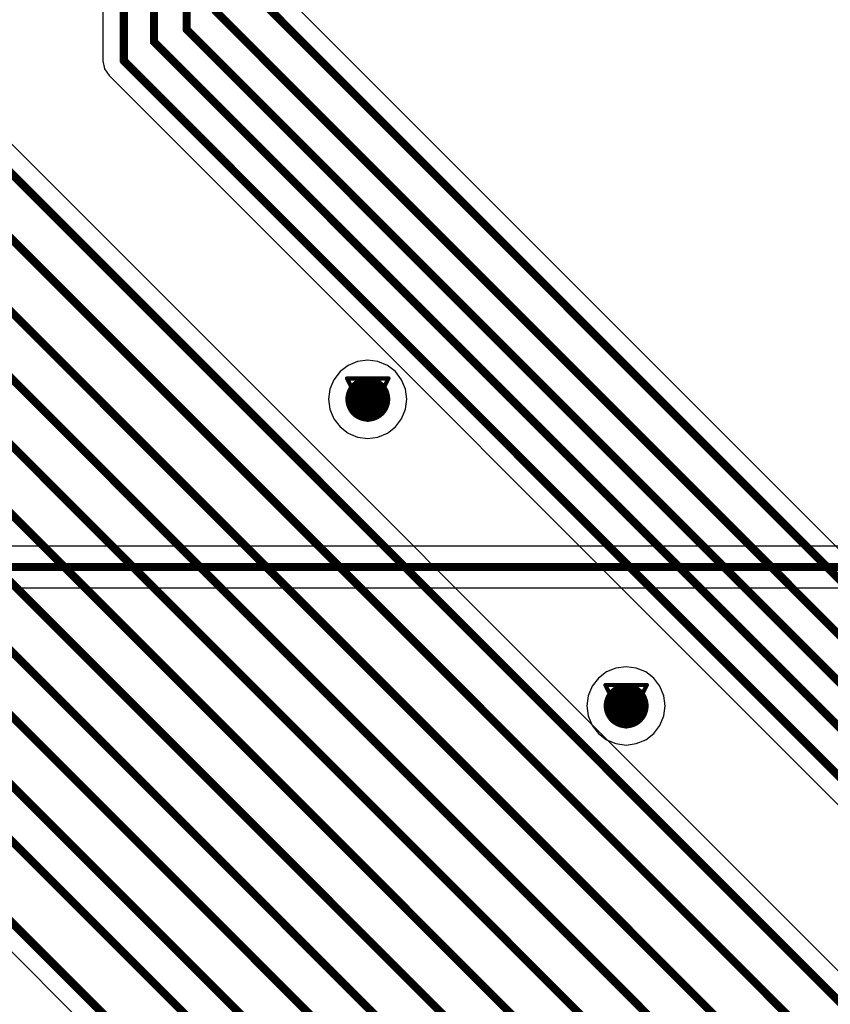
# Model space of a CAD drawing. Header units: millimetres. Extents: x 138 to 555, y 26 to 334.
# Tile 503 of 656: x 306 to 316, y 177 to 189. Entities that reach past the tile are written whole.
import ezdxf

# ---------------------------------------------------------------- set-up
doc = ezdxf.new("R2010")
doc.units = ezdxf.units.MM
for name, color, linetype in [('BottomLayer', 5, 'Continuous'), ('DrillDrawing', 1, 'Continuous'), ('MidLayer1', 16, 'Continuous'), ('MidLayer2', 76, 'Continuous'), ('MidLayer3', 90, 'Continuous'), ('MidLayer4', 156, 'Continuous'), ('MultiLayer', 9, 'Continuous'), ('TopLayer', 1, 'Continuous'), ('ViaHoleLayer', 16, 'Continuous')]:
    doc.layers.add(name, color=color, linetype=linetype)

msp = doc.modelspace()

# ---------------------------------------------------------------- linework, layer by layer
at = {"layer": 'BottomLayer'}
for p, q in [((318.027, 182.465), (268.01, 182.465)), ((268.007, 181.955), (318.027, 181.955))]:
    msp.add_line(p, q, dxfattribs=at)
at = {"layer": 'BottomLayer', "const_width": 0.275}
for points in [[(310.281, 184.264, 1), (310.556, 184.264, 1)], [(313.445, 180.51, 1), (313.72, 180.51, 1)]]:
    msp.add_lwpolyline(points, format="xyb", close=True, dxfattribs=at)
at = {"layer": 'BottomLayer', "const_width": 0.1}
msp.add_lwpolyline([(268.007, 182.21), (318.462, 182.21)], dxfattribs=at)
at = {"layer": 'DrillDrawing', "const_width": 0.0508}
for points in [[(310.164, 184.518), (310.672, 184.518)], [(310.164, 184.518), (310.418, 184.01)], [(310.418, 184.01), (310.672, 184.518)], [(310.266, 184.416), (310.571, 184.416)], [(310.266, 184.416), (310.418, 184.111)], [(310.418, 184.111), (310.571, 184.416)], [(313.328, 180.764), (313.836, 180.764)], [(313.328, 180.764), (313.582, 180.256)], [(313.43, 180.662), (313.735, 180.662)], [(313.43, 180.662), (313.582, 180.357)], [(313.582, 180.256), (313.836, 180.764)], [(313.582, 180.357), (313.735, 180.662)]]:
    msp.add_lwpolyline(points, dxfattribs=at)
at = {"layer": 'DrillDrawing', "const_width": 0.0254}
for points in [[(310.151, 184.518, 1), (310.177, 184.518, 1)], [(310.151, 184.518, 1), (310.177, 184.518, 1)], [(310.659, 184.518, 1), (310.685, 184.518, 1)], [(310.659, 184.518, 1), (310.685, 184.518, 1)], [(310.253, 184.416, 1), (310.278, 184.416, 1)], [(310.253, 184.416, 1), (310.278, 184.416, 1)], [(310.558, 184.416, 1), (310.583, 184.416, 1)], [(310.558, 184.416, 1), (310.583, 184.416, 1)], [(310.405, 184.111, 1), (310.431, 184.111, 1)], [(310.405, 184.111, 1), (310.431, 184.111, 1)], [(310.405, 184.01, 1), (310.431, 184.01, 1)], [(310.405, 184.01, 1), (310.431, 184.01, 1)], [(313.316, 180.764, 1), (313.341, 180.764, 1)], [(313.316, 180.764, 1), (313.341, 180.764, 1)], [(313.417, 180.662, 1), (313.443, 180.662, 1)], [(313.417, 180.662, 1), (313.443, 180.662, 1)], [(313.722, 180.662, 1), (313.747, 180.662, 1)], [(313.722, 180.662, 1), (313.747, 180.662, 1)], [(313.824, 180.764, 1), (313.849, 180.764, 1)], [(313.824, 180.764, 1), (313.849, 180.764, 1)], [(313.57, 180.357, 1), (313.595, 180.357, 1)], [(313.57, 180.357, 1), (313.595, 180.357, 1)], [(313.57, 180.256, 1), (313.595, 180.256, 1)], [(313.57, 180.256, 1), (313.595, 180.256, 1)]]:
    msp.add_lwpolyline(points, format="xyb", close=True, dxfattribs=at)
at = {"layer": 'MidLayer1'}
for p, q in [((310.179, 184.678), (310.079, 184.602)), ((310.294, 184.726), (310.179, 184.678)), ((310.418, 184.743), (310.294, 184.726)), ((310.542, 184.726), (310.418, 184.743)), ((310.658, 184.678), (310.542, 184.726)), ((310.757, 184.602), (310.658, 184.678)), ((310.079, 184.602), (310.003, 184.503)), ((310.833, 184.503), (310.757, 184.602)), ((310.003, 184.503), (309.955, 184.388)), ((310.881, 184.388), (310.833, 184.503)), ((309.955, 184.388), (309.939, 184.264)), ((310.897, 184.264), (310.881, 184.388)), ((309.939, 184.264), (309.955, 184.14)), ((310.881, 184.14), (310.897, 184.264)), ((309.955, 184.14), (310.003, 184.024)), ((310.833, 184.024), (310.881, 184.14)), ((310.003, 184.024), (310.079, 183.925)), ((310.757, 183.925), (310.833, 184.024)), ((310.079, 183.925), (310.179, 183.849)), ((310.179, 183.849), (310.294, 183.801)), ((310.542, 183.801), (310.658, 183.849)), ((310.658, 183.849), (310.757, 183.925)), ((310.294, 183.801), (310.418, 183.784)), ((310.418, 183.784), (310.542, 183.801)), ((313.458, 180.972), (313.343, 180.925)), ((313.582, 180.989), (313.458, 180.972)), ((313.706, 180.972), (313.582, 180.989)), ((313.822, 180.925), (313.706, 180.972)), ((313.243, 180.848), (313.167, 180.749)), ((313.343, 180.925), (313.243, 180.848)), ((313.921, 180.848), (313.822, 180.925)), ((313.997, 180.749), (313.921, 180.848)), ((313.167, 180.749), (313.119, 180.634)), ((314.045, 180.634), (313.997, 180.749)), ((313.119, 180.634), (313.103, 180.51)), ((314.061, 180.51), (314.045, 180.634)), ((313.103, 180.51), (313.119, 180.386)), ((314.045, 180.386), (314.061, 180.51)), ((313.119, 180.386), (313.167, 180.27)), ((313.997, 180.27), (314.045, 180.386)), ((313.167, 180.27), (313.243, 180.171)), ((313.921, 180.171), (313.997, 180.27)), ((313.243, 180.171), (313.343, 180.095)), ((313.343, 180.095), (313.458, 180.047)), ((313.706, 180.047), (313.822, 180.095)), ((313.822, 180.095), (313.921, 180.171)), ((313.458, 180.047), (313.582, 180.03)), ((313.582, 180.03), (313.706, 180.047))]:
    msp.add_line(p, q, dxfattribs=at)
at = {"layer": 'MidLayer1', "const_width": 0.275}
for points in [[(310.281, 184.264, 1), (310.556, 184.264, 1)], [(313.445, 180.51, 1), (313.72, 180.51, 1)]]:
    msp.add_lwpolyline(points, format="xyb", close=True, dxfattribs=at)
at = {"layer": 'MidLayer2', "const_width": 0.275}
for points in [[(310.281, 184.264, 1), (310.556, 184.264, 1)], [(313.445, 180.51, 1), (313.72, 180.51, 1)]]:
    msp.add_lwpolyline(points, format="xyb", close=True, dxfattribs=at)
at = {"layer": 'MidLayer3', "const_width": 0.275}
for points in [[(310.281, 184.264, 1), (310.556, 184.264, 1)], [(313.445, 180.51, 1), (313.72, 180.51, 1)]]:
    msp.add_lwpolyline(points, format="xyb", close=True, dxfattribs=at)
at = {"layer": 'MidLayer4'}
for p, q in [((310.179, 184.678), (310.079, 184.602)), ((310.294, 184.726), (310.179, 184.678)), ((310.418, 184.743), (310.294, 184.726)), ((310.542, 184.726), (310.418, 184.743)), ((310.658, 184.678), (310.542, 184.726)), ((310.757, 184.602), (310.658, 184.678)), ((310.079, 184.602), (310.003, 184.503)), ((310.833, 184.503), (310.757, 184.602)), ((310.003, 184.503), (309.955, 184.388)), ((310.881, 184.388), (310.833, 184.503)), ((309.955, 184.388), (309.939, 184.264)), ((310.897, 184.264), (310.881, 184.388)), ((309.939, 184.264), (309.955, 184.14)), ((310.881, 184.14), (310.897, 184.264)), ((309.955, 184.14), (310.003, 184.024)), ((310.833, 184.024), (310.881, 184.14)), ((310.003, 184.024), (310.079, 183.925)), ((310.757, 183.925), (310.833, 184.024)), ((310.079, 183.925), (310.179, 183.849)), ((310.179, 183.849), (310.294, 183.801)), ((310.542, 183.801), (310.658, 183.849)), ((310.658, 183.849), (310.757, 183.925)), ((310.294, 183.801), (310.418, 183.784)), ((310.418, 183.784), (310.542, 183.801)), ((313.458, 180.972), (313.343, 180.925)), ((313.582, 180.989), (313.458, 180.972)), ((313.706, 180.972), (313.582, 180.989)), ((313.822, 180.925), (313.706, 180.972)), ((313.243, 180.848), (313.167, 180.749)), ((313.343, 180.925), (313.243, 180.848)), ((313.921, 180.848), (313.822, 180.925)), ((313.997, 180.749), (313.921, 180.848)), ((313.167, 180.749), (313.119, 180.634)), ((314.045, 180.634), (313.997, 180.749)), ((313.119, 180.634), (313.103, 180.51)), ((314.061, 180.51), (314.045, 180.634)), ((313.103, 180.51), (313.119, 180.386)), ((314.045, 180.386), (314.061, 180.51)), ((313.119, 180.386), (313.167, 180.27)), ((313.997, 180.27), (314.045, 180.386)), ((313.167, 180.27), (313.243, 180.171)), ((313.921, 180.171), (313.997, 180.27)), ((313.243, 180.171), (313.343, 180.095)), ((313.343, 180.095), (313.458, 180.047)), ((313.706, 180.047), (313.822, 180.095)), ((313.822, 180.095), (313.921, 180.171)), ((313.458, 180.047), (313.582, 180.03)), ((313.582, 180.03), (313.706, 180.047))]:
    msp.add_line(p, q, dxfattribs=at)
at = {"layer": 'MidLayer4', "const_width": 0.275}
for points in [[(310.281, 184.264, 1), (310.556, 184.264, 1)], [(313.445, 180.51, 1), (313.72, 180.51, 1)]]:
    msp.add_lwpolyline(points, format="xyb", close=True, dxfattribs=at)
at = {"layer": 'MultiLayer', "const_width": 0.275}
for points in [[(310.281, 184.264, 1), (310.556, 184.264, 1)], [(313.445, 180.51, 1), (313.72, 180.51, 1)]]:
    msp.add_lwpolyline(points, format="xyb", close=True, dxfattribs=at)
at = {"layer": 'TopLayer'}
for p, q in [((307.175, 208.413), (307.175, 188.406)), ((319.415, 174.027), (301.888, 191.554)), ((293.116, 190.44), (311.099, 172.457)), ((329.168, 169.446), (309.215, 189.398)), ((307.175, 188.406), (307.195, 188.308)), ((307.195, 188.308), (307.25, 188.226)), ((307.25, 188.226), (326.974, 168.502))]:
    msp.add_line(p, q, dxfattribs=at)
at = {"layer": 'TopLayer', "const_width": 0.1}
for points in [[(307.8, 188.639), (307.8, 208.602)], [(308.2, 188.79), (308.2, 208.665)], [(307.43, 188.406), (307.43, 208.519)], [(296.081, 193.673), (314.441, 175.312)], [(295.642, 193.27), (313.967, 174.945)], [(295.221, 192.85), (313.501, 174.57)], [(294.854, 192.378), (313.062, 174.171)], [(294.463, 191.978), (312.683, 173.758)], [(294.073, 191.521), (312.278, 173.316)], [(300.841, 191.442), (318.633, 173.65)], [(301.633, 191.449), (319.235, 173.847)], [(293.694, 191.221), (311.821, 173.094)], [(300.258, 191.128), (318.066, 173.32)], [(299.697, 190.877), (317.405, 173.169)], [(293.296, 190.621), (311.354, 172.562)], [(308.96, 189.292), (328.987, 169.265)], [(308.539, 189.03), (328.553, 169.016)], [(308.2, 188.79), (328.12, 168.87)], [(307.8, 188.639), (327.709, 168.73)], [(307.43, 188.406), (327.229, 168.607)]]:
    msp.add_lwpolyline(points, dxfattribs=at)
at = {"layer": 'TopLayer'}
for points, const_width in [([(308.175, 188.79, 1), (308.225, 188.79, 1)], 0.05), ([(308.175, 188.79, 1), (308.225, 188.79, 1)], 0.05), ([(307.775, 188.639, 1), (307.825, 188.639, 1)], 0.05), ([(307.775, 188.639, 1), (307.825, 188.639, 1)], 0.05), ([(307.405, 188.406, 1), (307.455, 188.406, 1)], 0.05), ([(307.405, 188.406, 1), (307.455, 188.406, 1)], 0.05), ([(310.281, 184.264, 1), (310.556, 184.264, 1)], 0.275), ([(313.445, 180.51, 1), (313.72, 180.51, 1)], 0.275)]:
    msp.add_lwpolyline(points, format="xyb", close=True, dxfattribs=dict(at, const_width=const_width))
at = {"layer": 'ViaHoleLayer', "const_width": 0.15}
for points in [[(310.343, 184.264, 1), (310.493, 184.264, 1)], [(313.507, 180.51, 1), (313.657, 180.51, 1)]]:
    msp.add_lwpolyline(points, format="xyb", close=True, dxfattribs=at)

doc.saveas('drawing.dxf')
